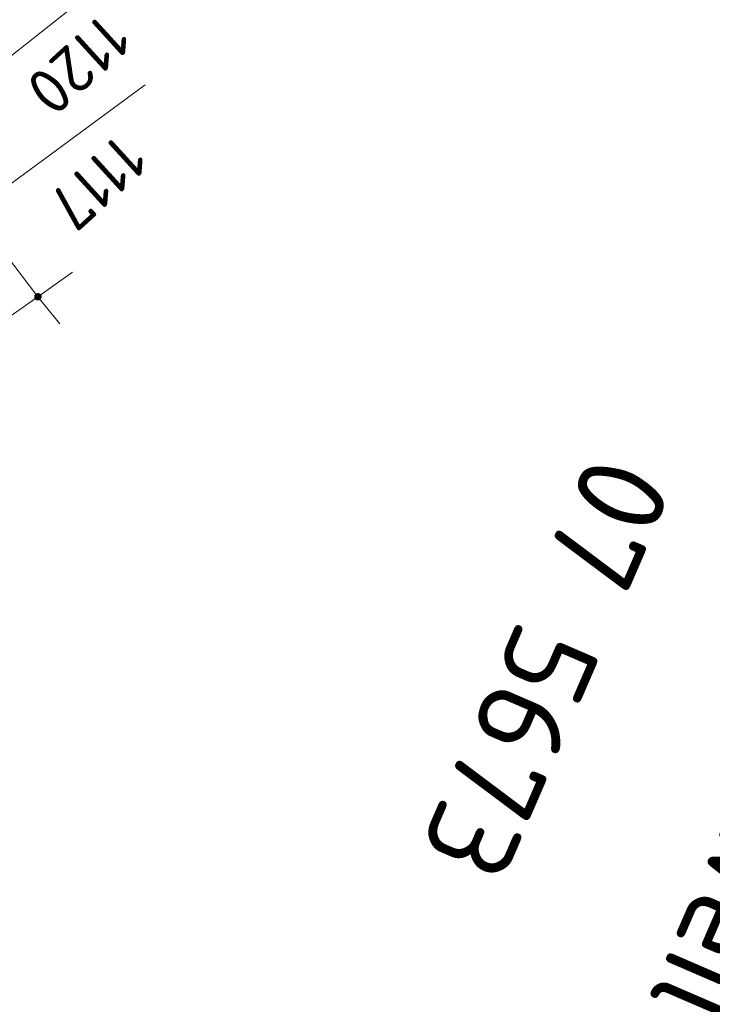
# Model space of a CAD drawing. Header units: metres. Extents: x 3425540 to 3446143, y 5432760 to 5444637.
# Tile 426 of 656: x 3436752 to 3436779, y 5443117 to 5443156. Entities that reach past the tile are written whole.
import ezdxf
from ezdxf.enums import TextEntityAlignment as Align

# ---------------------------------------------------------------- set-up
doc = ezdxf.new("R2010")
doc.units = ezdxf.units.M
for name, color, linetype, lineweight in [('B_Bestand', 9, 'Continuous', 18), ('B_Flurgrenzen', 9, 'Continuous', 18), ('B_Kilometrierung', 9, 'Continuous', 25)]:
    doc.layers.add(name, color=color, linetype=linetype, lineweight=lineweight)
doc.styles.get("Standard").update_dxf_attribs({"font": 'isocpeur.ttf'})

msp = doc.modelspace()

# ---------------------------------------------------------------- linework, layer by layer
at = {"layer": 'B_Bestand'}
msp.add_open_spline([(3436786.636, 5443220.456), (3436785.621, 5443219.871), (3436784.606, 5443219.285), (3436783.591, 5443218.699), (3436782.149, 5443217.867), (3436780.942, 5443216.675), (3436779.726, 5443215.536), (3436776.317, 5443212.344), (3436772.916, 5443209.151), (3436769.538, 5443205.929), (3436765.781, 5443202.346), (3436762.082, 5443198.704), (3436758.296, 5443195.151), (3436746.359, 5443183.949), (3436733.95, 5443173.264), (3436721.759, 5443162.349), (3436721.182, 5443161.833), (3436720.583, 5443161.354), (3436720.003, 5443160.826), (3436719.611, 5443160.469), (3436719.413, 5443159.93), (3436719.3, 5443159.421), (3436719.131, 5443158.661), (3436719.144, 5443157.81), (3436719.417, 5443157.078), (3436719.706, 5443156.305), (3436720.146, 5443155.589), (3436720.413, 5443154.809), (3436720.833, 5443153.58), (3436721.196, 5443152.325), (3436721.643, 5443151.103), (3436722.215, 5443149.537), (3436722.839, 5443147.988), (3436723.4, 5443146.417), (3436725.729, 5443139.892), (3436727.889, 5443133.305), (3436730.189, 5443126.77), (3436731.116, 5443124.137), (3436732.365, 5443121.611), (3436733.116, 5443118.921), (3436733.585, 5443117.242), (3436734.053, 5443115.563), (3436734.522, 5443113.884)], degree=3, knots=[0, 0, 0, 0, 0.025253, 0.025253, 0.025253, 0.061129, 0.061129, 0.061129, 0.16172, 0.16172, 0.16172, 0.273593, 0.273593, 0.273593, 0.626305, 0.626305, 0.626305, 0.643002, 0.643002, 0.643002, 0.654288, 0.654288, 0.654288, 0.67114, 0.67114, 0.67114, 0.68894, 0.68894, 0.68894, 0.716989, 0.716989, 0.716989, 0.752939, 0.752939, 0.752939, 0.902259, 0.902259, 0.902259, 0.962434, 0.962434, 0.962434, 1, 1, 1, 1], dxfattribs=at)
at = {"layer": 'B_Flurgrenzen'}
for p, q in [((3436747.413, 5443151.122), (3436754.384, 5443156.656)), ((3436749.734, 5443148.074), (3436756.432, 5443153.017)), ((3436749.734, 5443148.074), (3436752.259, 5443144.763)), ((3436753.608, 5443145.72), (3436752.259, 5443144.763)), ((3436752.259, 5443144.763), (3436728.992, 5443128.633)), ((3436752.259, 5443144.763), (3436753.106, 5443143.711))]:
    msp.add_line(p, q, dxfattribs=at)
for points in [[(3436752.384, 5443144.763), (3436752.383, 5443144.779), (3436752.38, 5443144.794), (3436752.375, 5443144.809), (3436752.368, 5443144.823), (3436752.36, 5443144.837), (3436752.351, 5443144.849), (3436752.339, 5443144.859), (3436752.326, 5443144.868), (3436752.312, 5443144.876), (3436752.297, 5443144.882), (3436752.283, 5443144.886), (3436752.267, 5443144.888), (3436752.251, 5443144.888), (3436752.235, 5443144.886), (3436752.221, 5443144.882), (3436752.206, 5443144.876), (3436752.192, 5443144.868), (3436752.179, 5443144.859), (3436752.167, 5443144.849), (3436752.158, 5443144.837), (3436752.15, 5443144.823), (3436752.143, 5443144.809), (3436752.138, 5443144.794), (3436752.135, 5443144.779), (3436752.134, 5443144.763), (3436752.135, 5443144.747), (3436752.138, 5443144.732), (3436752.143, 5443144.717), (3436752.15, 5443144.703), (3436752.158, 5443144.689), (3436752.167, 5443144.677), (3436752.179, 5443144.667), (3436752.192, 5443144.658), (3436752.206, 5443144.65), (3436752.221, 5443144.644), (3436752.235, 5443144.64), (3436752.251, 5443144.638), (3436752.267, 5443144.638), (3436752.283, 5443144.64), (3436752.297, 5443144.644), (3436752.312, 5443144.65), (3436752.326, 5443144.658), (3436752.339, 5443144.667), (3436752.351, 5443144.677), (3436752.36, 5443144.689), (3436752.368, 5443144.703), (3436752.375, 5443144.717), (3436752.38, 5443144.732), (3436752.383, 5443144.747), (3436752.384, 5443144.763)], [(3436752.359, 5443144.763), (3436752.358, 5443144.777), (3436752.355, 5443144.791), (3436752.351, 5443144.803), (3436752.345, 5443144.816), (3436752.336, 5443144.828), (3436752.326, 5443144.838), (3436752.315, 5443144.847), (3436752.303, 5443144.854), (3436752.29, 5443144.858), (3436752.277, 5443144.861), (3436752.263, 5443144.863), (3436752.248, 5443144.862), (3436752.234, 5443144.86), (3436752.222, 5443144.857), (3436752.209, 5443144.85), (3436752.197, 5443144.842), (3436752.187, 5443144.833), (3436752.177, 5443144.822), (3436752.17, 5443144.81), (3436752.165, 5443144.797), (3436752.161, 5443144.784), (3436752.159, 5443144.77), (3436752.159, 5443144.756), (3436752.161, 5443144.742), (3436752.165, 5443144.729), (3436752.17, 5443144.716), (3436752.177, 5443144.704), (3436752.187, 5443144.693), (3436752.197, 5443144.684), (3436752.209, 5443144.676), (3436752.222, 5443144.669), (3436752.234, 5443144.666), (3436752.248, 5443144.664), (3436752.263, 5443144.663), (3436752.277, 5443144.665), (3436752.29, 5443144.668), (3436752.303, 5443144.672), (3436752.315, 5443144.679), (3436752.326, 5443144.688), (3436752.336, 5443144.698), (3436752.345, 5443144.71), (3436752.351, 5443144.723), (3436752.355, 5443144.735), (3436752.358, 5443144.749), (3436752.359, 5443144.763)], [(3436752.335, 5443144.763), (3436752.334, 5443144.775), (3436752.331, 5443144.787), (3436752.326, 5443144.798), (3436752.32, 5443144.808), (3436752.311, 5443144.818), (3436752.302, 5443144.825), (3436752.291, 5443144.832), (3436752.28, 5443144.836), (3436752.268, 5443144.838), (3436752.256, 5443144.839), (3436752.244, 5443144.837), (3436752.232, 5443144.834), (3436752.222, 5443144.829), (3436752.211, 5443144.822), (3436752.202, 5443144.813), (3436752.195, 5443144.803), (3436752.189, 5443144.793), (3436752.185, 5443144.781), (3436752.183, 5443144.769), (3436752.183, 5443144.757), (3436752.185, 5443144.745), (3436752.189, 5443144.733), (3436752.195, 5443144.723), (3436752.202, 5443144.713), (3436752.211, 5443144.704), (3436752.221, 5443144.697), (3436752.232, 5443144.692), (3436752.244, 5443144.689), (3436752.256, 5443144.687), (3436752.268, 5443144.688), (3436752.28, 5443144.69), (3436752.291, 5443144.694), (3436752.302, 5443144.701), (3436752.311, 5443144.708), (3436752.32, 5443144.718), (3436752.326, 5443144.728), (3436752.331, 5443144.739), (3436752.334, 5443144.751), (3436752.335, 5443144.763)], [(3436752.31, 5443144.763), (3436752.309, 5443144.773), (3436752.306, 5443144.783), (3436752.301, 5443144.792), (3436752.295, 5443144.799), (3436752.288, 5443144.805), (3436752.279, 5443144.81), (3436752.269, 5443144.813), (3436752.259, 5443144.814), (3436752.249, 5443144.813), (3436752.239, 5443144.81), (3436752.23, 5443144.805), (3436752.223, 5443144.799), (3436752.217, 5443144.792), (3436752.212, 5443144.783), (3436752.209, 5443144.773), (3436752.208, 5443144.763), (3436752.209, 5443144.753), (3436752.212, 5443144.743), (3436752.217, 5443144.734), (3436752.223, 5443144.727), (3436752.23, 5443144.721), (3436752.239, 5443144.716), (3436752.249, 5443144.713), (3436752.259, 5443144.712), (3436752.269, 5443144.713), (3436752.279, 5443144.716), (3436752.288, 5443144.721), (3436752.295, 5443144.727), (3436752.301, 5443144.734), (3436752.306, 5443144.743), (3436752.309, 5443144.753), (3436752.31, 5443144.763)], [(3436752.286, 5443144.763), (3436752.285, 5443144.77), (3436752.282, 5443144.777), (3436752.277, 5443144.783), (3436752.271, 5443144.787), (3436752.264, 5443144.789), (3436752.257, 5443144.79), (3436752.25, 5443144.788), (3436752.243, 5443144.785), (3436752.238, 5443144.78), (3436752.234, 5443144.774), (3436752.232, 5443144.767), (3436752.232, 5443144.759), (3436752.234, 5443144.752), (3436752.238, 5443144.746), (3436752.243, 5443144.741), (3436752.25, 5443144.738), (3436752.257, 5443144.736), (3436752.264, 5443144.737), (3436752.271, 5443144.739), (3436752.277, 5443144.743), (3436752.282, 5443144.749), (3436752.285, 5443144.756), (3436752.286, 5443144.763)]]:
    msp.add_lwpolyline(points, dxfattribs=at)

# ---------------------------------------------------------------- texts
for s, p in [('1120', (3436753.834, 5443153.795)), ('1117', (3436754.581, 5443149.2))]:
    msp.add_text(s, height=1.8, rotation=222.3456, dxfattribs=at).set_placement(p, align=Align.MIDDLE)
at = {"layer": 'B_Kilometrierung'}
for s, p in [('07 5673', (3436773.812, 5443138.837)), ('Steinweiler', (3436783.448, 5443134.667))]:
    msp.add_text(s, height=3.499, rotation=246.6, dxfattribs=at).set_placement(p)

doc.saveas('drawing.dxf')
